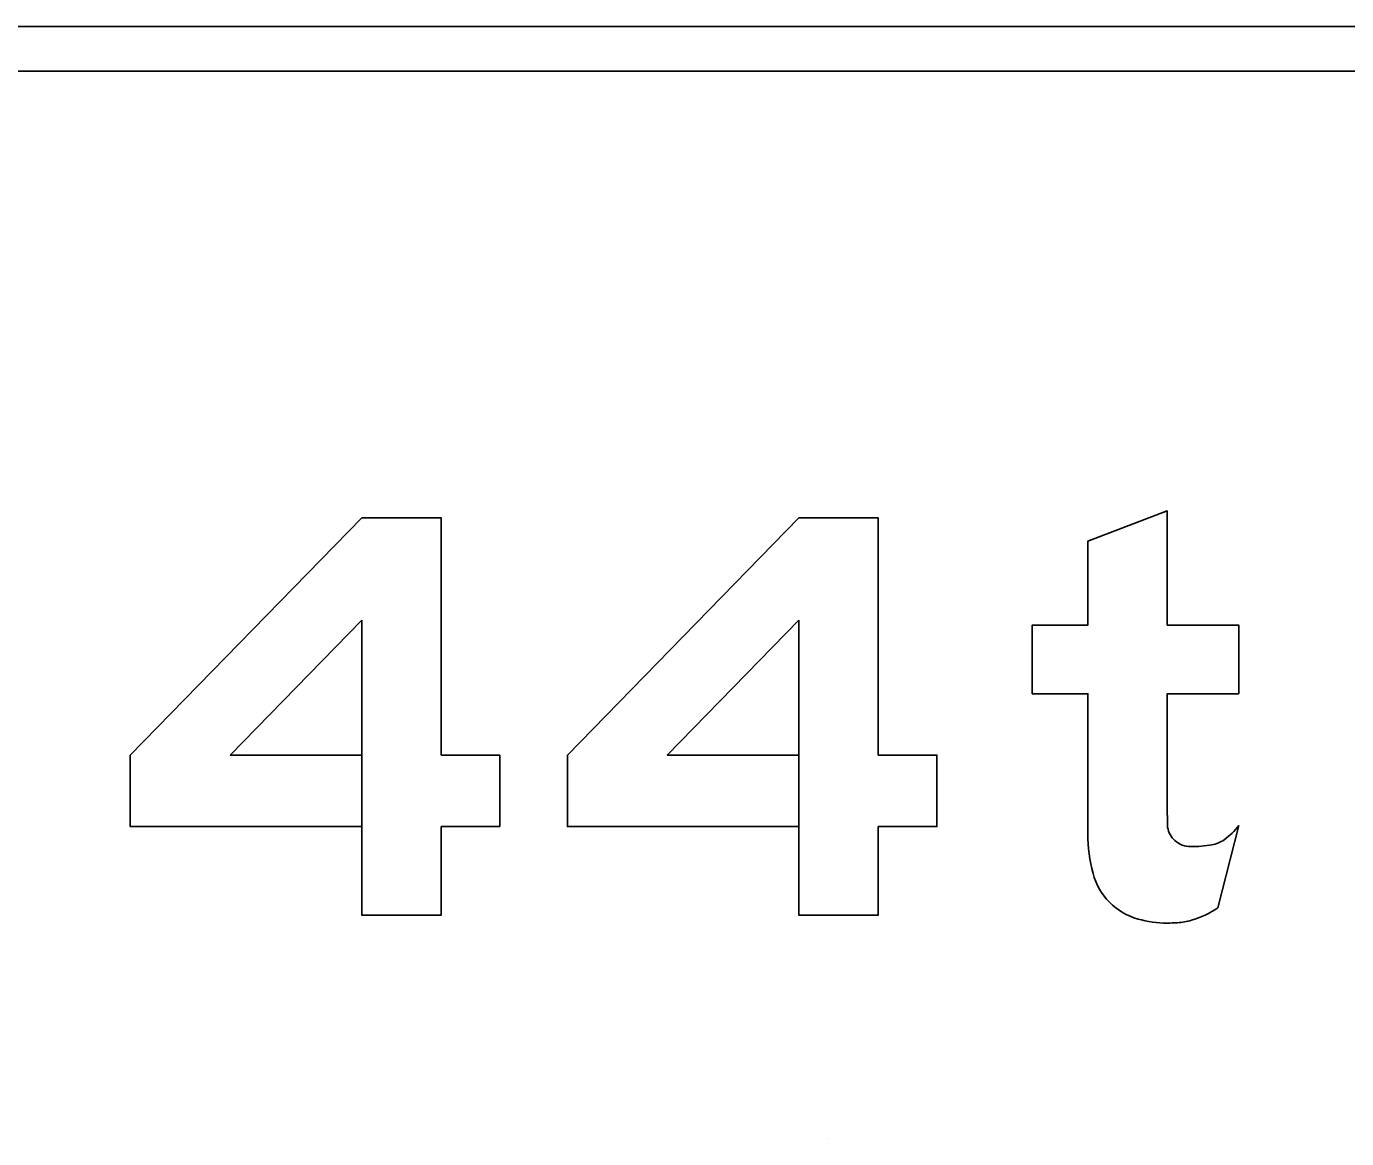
# Model space of a CAD drawing. Extents: x 2149961 to 2150220, y 145114 to 145240.
# Drawn here: x 2150036.581 to 2150041.012, y 145150.883 to 145154.616 of the extents above; entities that cross this region are included whole.
import ezdxf

# ---------------------------------------------------------------- set-up
doc = ezdxf.new("R2010")
doc.units = 0
for name, color, linetype in [('GSBWFILL', 7, 'Continuous'), ('GSCOLORFILL', 7, 'Continuous'), ('GSOUTLINE', 7, 'Continuous'), ('NON-PLOT', 7, 'Continuous')]:
    doc.layers.add(name, color=color, linetype=linetype)

msp = doc.modelspace()

# ---------------------------------------------------------------- linework, layer by layer
at = {"layer": 'GSBWFILL'}
for p, q in [((2150032.52, 145154.4662), (2150046.02, 145154.4662)), ((2150040.5799, 145151.6578), (2150040.65, 145151.9339))]:
    msp.add_line(p, q, dxfattribs=at)
for points in [[(2150037.7066, 145152.6227), (2150037.7066, 145151.6331), (2150037.9733, 145151.6331), (2150037.9733, 145151.9305), (2150038.17, 145151.9305), (2150038.17, 145152.1705), (2150037.9733, 145152.1705), (2150037.9733, 145152.9664), (2150037.7066, 145152.9664), (2150036.93, 145152.1705), (2150036.93, 145151.9305), (2150037.7066, 145151.9305), (2150037.7066, 145152.1705), (2150037.2654, 145152.1705)], [(2150039.1733, 145152.6227), (2150039.1733, 145151.6331), (2150039.4399, 145151.6331), (2150039.4399, 145151.9305), (2150039.6367, 145151.9305), (2150039.6367, 145152.1705), (2150039.4399, 145152.1705), (2150039.4399, 145152.9664), (2150039.1733, 145152.9664), (2150038.3967, 145152.1705), (2150038.3967, 145151.9305), (2150039.1732, 145151.9305), (2150039.1732, 145152.1705), (2150038.732, 145152.1705)]]:
    msp.add_lwpolyline(points, close=True, dxfattribs=at)
msp.add_lwpolyline([(2150040.41, 145151.9864), (2150040.41, 145152.3764), (2150040.65, 145152.3764), (2150040.65, 145152.6064), (2150040.41, 145152.6064), (2150040.41, 145152.9897), (2150040.1434, 145152.8886), (2150040.1434, 145152.6064), (2150039.9567, 145152.6064), (2150039.9567, 145152.3764), (2150040.1434, 145152.3764), (2150040.1434, 145151.9058)], dxfattribs=at)
for centre, major_axis, start_param, end_param in [((2150042.0793, 145151.9864), (0, 1.6693), 1.570796, 1.606005), ((2150040.4745, 145152.0648), (0, 0.2189), 3.756278, 4.071638), ((2150040.6608, 145151.9058), (0, 0.5174), 1.570796, 1.830698), ((2150040.4866, 145151.9406), (0, 0.0767), 1.74085, 2.407828), ((2150040.4891, 145151.9433), (0, 0.0803), 2.407828, 3.141593), ((2150040.4891, 145152.2841), (0, 0.4211), 3.141593, 3.310762), ((2150040.5431, 145151.9676), (0, 0.1), 3.310762, 3.756278), ((2150040.3701, 145151.8285), (0, 0.2167), 1.830698, 2.869526), ((2150040.4015, 145151.9201), (0, 0.3172), 3.427755, 3.738844), ((2150040.41, 145151.9715), (0, 0.3651), 2.869526, 3.141593), ((2150040.41, 145152.1322), (0, 0.5258), 3.141593, 3.205734), ((2150040.4298, 145151.8237), (0, 0.2167), 3.205734, 3.427755)]:
    msp.add_ellipse(centre, major_axis=major_axis, ratio=0.99999, start_param=start_param, end_param=end_param, dxfattribs=at)
at = {"layer": 'GSCOLORFILL'}
for p, q in [((2150032.52, 145154.6162), (2150046.02, 145154.6162)), ((2150032.52, 145154.4662), (2150046.02, 145154.4662)), ((2150040.5799, 145151.6578), (2150040.65, 145151.9339))]:
    msp.add_line(p, q, dxfattribs=at)
for points in [[(2150037.7066, 145152.6227), (2150037.7066, 145151.6331), (2150037.9733, 145151.6331), (2150037.9733, 145151.9305), (2150038.17, 145151.9305), (2150038.17, 145152.1705), (2150037.9733, 145152.1705), (2150037.9733, 145152.9664), (2150037.7066, 145152.9664), (2150036.93, 145152.1705), (2150036.93, 145151.9305), (2150037.7066, 145151.9305), (2150037.7066, 145152.1705), (2150037.2654, 145152.1705)], [(2150039.1733, 145152.6227), (2150039.1733, 145151.6331), (2150039.4399, 145151.6331), (2150039.4399, 145151.9305), (2150039.6367, 145151.9305), (2150039.6367, 145152.1705), (2150039.4399, 145152.1705), (2150039.4399, 145152.9664), (2150039.1733, 145152.9664), (2150038.3967, 145152.1705), (2150038.3967, 145151.9305), (2150039.1732, 145151.9305), (2150039.1732, 145152.1705), (2150038.732, 145152.1705)]]:
    msp.add_lwpolyline(points, close=True, dxfattribs=at)
msp.add_lwpolyline([(2150040.41, 145151.9864), (2150040.41, 145152.3764), (2150040.65, 145152.3764), (2150040.65, 145152.6064), (2150040.41, 145152.6064), (2150040.41, 145152.9897), (2150040.1434, 145152.8886), (2150040.1434, 145152.6064), (2150039.9567, 145152.6064), (2150039.9567, 145152.3764), (2150040.1434, 145152.3764), (2150040.1434, 145151.9058)], dxfattribs=at)
for centre, major_axis, start_param, end_param in [((2150042.0793, 145151.9864), (0, 1.6693), 1.570796, 1.606005), ((2150040.4745, 145152.0648), (0, 0.2189), 3.756278, 4.071638), ((2150040.6608, 145151.9058), (0, 0.5174), 1.570796, 1.830698), ((2150040.4866, 145151.9406), (0, 0.0767), 1.74085, 2.407828), ((2150040.4891, 145151.9433), (0, 0.0803), 2.407828, 3.141593), ((2150040.4891, 145152.2841), (0, 0.4211), 3.141593, 3.310762), ((2150040.5431, 145151.9676), (0, 0.1), 3.310762, 3.756278), ((2150040.3701, 145151.8285), (0, 0.2167), 1.830698, 2.869526), ((2150040.4015, 145151.9201), (0, 0.3172), 3.427755, 3.738844), ((2150040.41, 145151.9715), (0, 0.3651), 2.869526, 3.141593), ((2150040.41, 145152.1322), (0, 0.5258), 3.141593, 3.205734), ((2150040.4298, 145151.8237), (0, 0.2167), 3.205734, 3.427755)]:
    msp.add_ellipse(centre, major_axis=major_axis, ratio=0.99999, start_param=start_param, end_param=end_param, dxfattribs=at)
at = {"layer": 'GSOUTLINE'}
for p, q in [((2150046.02, 145154.4662), (2150032.52, 145154.4662)), ((2150040.5799, 145151.6578), (2150040.65, 145151.9339))]:
    msp.add_line(p, q, dxfattribs=at)
for points in [[(2150037.9733, 145151.9305), (2150038.17, 145151.9305), (2150038.17, 145152.1705), (2150037.9733, 145152.1705), (2150037.9733, 145152.9664), (2150037.7066, 145152.9664), (2150036.93, 145152.1705), (2150036.93, 145151.9305), (2150037.7066, 145151.9305), (2150037.7066, 145151.6331), (2150037.9733, 145151.6331)], [(2150039.4399, 145151.9305), (2150039.6367, 145151.9305), (2150039.6367, 145152.1705), (2150039.4399, 145152.1705), (2150039.4399, 145152.9664), (2150039.1733, 145152.9664), (2150038.3967, 145152.1705), (2150038.3967, 145151.9305), (2150039.1733, 145151.9305), (2150039.1733, 145151.6331), (2150039.4399, 145151.6331)], [(2150037.7066, 145152.6227), (2150037.2654, 145152.1705), (2150037.7066, 145152.1705)], [(2150039.1733, 145152.6227), (2150038.732, 145152.1705), (2150039.1733, 145152.1705)]]:
    msp.add_lwpolyline(points, close=True, dxfattribs=at)
msp.add_lwpolyline([(2150040.41, 145151.9864), (2150040.41, 145152.3764), (2150040.65, 145152.3764), (2150040.65, 145152.6064), (2150040.41, 145152.6064), (2150040.41, 145152.9897), (2150040.1434, 145152.8886), (2150040.1434, 145152.6064), (2150039.9567, 145152.6064), (2150039.9567, 145152.3764), (2150040.1434, 145152.3764), (2150040.1434, 145151.9058)], dxfattribs=at)
for centre, major_axis, start_param, end_param in [((2150042.0793, 145151.9864), (0, 1.6693), 1.570796, 1.606005), ((2150040.4745, 145152.0648), (0, 0.2189), 3.756278, 4.071638), ((2150040.6608, 145151.9058), (0, 0.5174), 1.570796, 1.830698), ((2150040.4866, 145151.9406), (0, 0.0767), 1.74085, 2.407828), ((2150040.4891, 145151.9433), (0, 0.0803), 2.407828, 3.141593), ((2150040.4891, 145152.2841), (0, 0.4211), 3.141593, 3.310762), ((2150040.5431, 145151.9676), (0, 0.1), 3.310762, 3.756278), ((2150040.3701, 145151.8285), (0, 0.2167), 1.830698, 2.869526), ((2150040.4015, 145151.9201), (0, 0.3172), 3.427755, 3.738844), ((2150040.41, 145151.9715), (0, 0.3651), 2.869526, 3.141593), ((2150040.41, 145152.1322), (0, 0.5258), 3.141593, 3.205734), ((2150040.4298, 145151.8237), (0, 0.2167), 3.205734, 3.427755)]:
    msp.add_ellipse(centre, major_axis=major_axis, ratio=0.99999, start_param=start_param, end_param=end_param, dxfattribs=at)
at = {"layer": 'NON-PLOT'}
msp.add_line((2150039.27, 145150.8829), (2150039.27, 145150.8829), dxfattribs=at)

doc.saveas('drawing.dxf')
